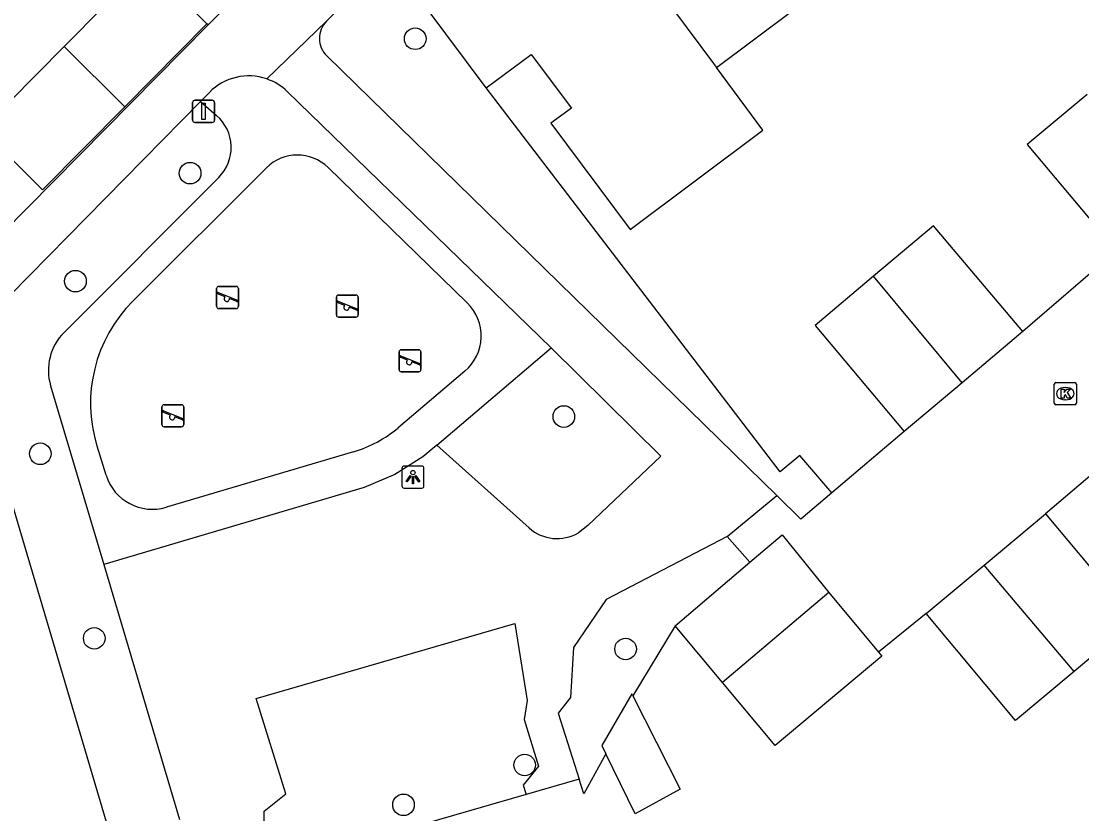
# Model space of a CAD drawing. Extents: x 157767 to 159171, y 387842 to 389425.
# Drawn here: x 158585.69 to 158633.73, y 388564.3 to 388600.19 of the extents above; entities that cross this region are included whole.
import ezdxf

# ---------------------------------------------------------------- set-up
doc = ezdxf.new("R2010")
doc.units = 0
for name, color, linetype in [('IMGEO_Boom', 7, 'Continuous'), ('IMGEO_Groenvoorziening', 7, 'Continuous'), ('IMGEO_Kolk', 7, 'Continuous'), ('IMGEO_Lichtpunt', 7, 'Continuous'), ('IMGEO_Pand', 7, 'Continuous'), ('IMGEO_Rijbaan_lokaal_open', 7, 'Continuous'), ('IMGEO_Speelvoorziening', 7, 'Continuous'), ('IMGEO_Verkeersbordpaal', 7, 'Continuous'), ('IMGEO_Voetpad_open', 7, 'Continuous')]:
    doc.layers.add(name, color=color, linetype=linetype)

msp = doc.modelspace()

# ---------------------------------------------------------------- linework, layer by layer
at = {"layer": 'IMGEO_Boom'}
for centre in [(158603.539, 388599.394), (158593.343, 388593.306), (158588.15, 388588.417), (158610.269, 388582.287), (158586.558, 388580.602), (158589.002, 388572.246), (158613.066, 388571.763), (158608.495, 388566.511), (158603.009, 388564.708)]:
    msp.add_circle(centre, 0.489, dxfattribs=at)
at = {"layer": 'IMGEO_Groenvoorziening'}
for points in [[(158622.4, 388578.83), (158620.964, 388580.531), (158620.068, 388579.787), (158606.759, 388597.164)], [(158615.307, 388572.817), (158613.392, 388569.636)], [(158612.168, 388567.023), (158611.179, 388565.2), (158610.962, 388565.876)], [(158608.558, 388565.18), (158597.912, 388562.095)]]:
    msp.add_lwpolyline(points, dxfattribs=at)
at = {"layer": 'IMGEO_Kolk'}
for p, q in [((158632.479, 388582.898), (158632.479, 388583.75)), ((158632.554, 388583.824), (158633.406, 388583.824)), ((158632.967, 388583.604), (158632.992, 388583.604)), ((158633.48, 388583.75), (158633.48, 388582.898)), ((158632.99, 388583.044), (158632.965, 388583.044)), ((158633.406, 388582.824), (158632.554, 388582.824))]:
    msp.add_line(p, q, dxfattribs=at)
for points in [[(158632.479, 388582.898), (158632.479, 388583.75)], [(158632.554, 388583.824), (158633.406, 388583.824)], [(158632.8, 388583.524), (158632.923, 388583.524), (158632.923, 388583.373), (158633.053, 388583.524), (158633.217, 388583.524), (158633.071, 388583.373), (158633.224, 388583.124), (158633.072, 388583.124), (158632.987, 388583.288), (158632.923, 388583.221), (158632.923, 388583.124), (158632.8, 388583.124), (158632.8, 388583.524)], [(158633.48, 388583.75), (158633.48, 388582.898)], [(158633.406, 388582.824), (158632.554, 388582.824)]]:
    msp.add_lwpolyline(points, dxfattribs=at)
for centre, start, end in [((158632.556, 388583.748), 91.552, 178.448), ((158632.556, 388583.748), 91.552, 178.448), ((158633.404, 388583.748), 1.552, 88.448), ((158633.404, 388583.748), 1.552, 88.448), ((158632.556, 388582.9), 181.552, 268.448), ((158632.556, 388582.9), 181.552, 268.448), ((158633.404, 388582.9), 271.552, 358.448), ((158633.404, 388582.9), 271.552, 358.448)]:
    msp.add_arc(centre, 0.0765, start, end, dxfattribs=at)
for centre, major_axis, ratio, start_param, end_param in [((158632.966, 388583.324), (-0.387, 0.002), 0.722429, 4.712389, 7.853982), ((158632.991, 388583.324), (-0.39, 0.002), 0.717154, 1.570796, 4.712389)]:
    msp.add_ellipse(centre, major_axis=major_axis, ratio=ratio, start_param=start_param, end_param=end_param, dxfattribs=at)
at = {"layer": 'IMGEO_Lichtpunt'}
for p, q in [((158603.839, 388580.046), (158603.031, 388580.046)), ((158603.839, 388580.046), (158603.031, 388580.046)), ((158602.937, 388579.951), (158602.937, 388579.144)), ((158602.937, 388579.951), (158602.937, 388579.144)), ((158603.933, 388579.144), (158603.933, 388579.951)), ((158603.933, 388579.144), (158603.933, 388579.951)), ((158603.031, 388579.05), (158603.839, 388579.05)), ((158603.031, 388579.05), (158603.839, 388579.05))]:
    msp.add_line(p, q, dxfattribs=at)
for points in [[(158603.311, 388579.615), (158603.35, 388579.587), (158603.162, 388579.325), (158603.124, 388579.352), (158603.311, 388579.615)], [(158603.413, 388579.567), (158603.46, 388579.567), (158603.46, 388579.245), (158603.413, 388579.245), (158603.413, 388579.567)], [(158603.523, 388579.587), (158603.561, 388579.614), (158603.748, 388579.352), (158603.709, 388579.324), (158603.523, 388579.587)]]:
    msp.add_lwpolyline(points, dxfattribs=at)
msp.add_circle((158603.436, 388579.749), 0.0994, dxfattribs=at)
for centre, start, end in [((158603.031, 388579.951), 90, 180), ((158603.031, 388579.951), 90, 180), ((158603.839, 388579.951), 0, 90), ((158603.839, 388579.951), 0, 90), ((158603.031, 388579.144), 180, 270), ((158603.031, 388579.144), 180, 270), ((158603.839, 388579.144), 270, 0), ((158603.839, 388579.144), 270, 360)]:
    msp.add_arc(centre, 0.0946, start, end, dxfattribs=at)
at = {"layer": 'IMGEO_Pand'}
for points in [[(158611.179, 388606.166), (158617.04, 388598.277), (158617.178, 388598.091)], [(158587.635, 388599.045), (158591.355, 388602.801)], [(158591.355, 388602.801), (158594.108, 388600.075)], [(158617.178, 388598.091), (158622.269, 388601.91)], [(158606.759, 388597.164), (158604.029, 388600.802)], [(158594.108, 388600.075), (158590.385, 388596.317)], [(158590.385, 388596.317), (158586.663, 388592.558), (158583.915, 388595.289), (158587.635, 388599.045)], [(158587.635, 388599.045), (158590.385, 388596.317)], [(158606.759, 388597.164), (158608.786, 388598.685), (158610.614, 388596.248), (158609.677, 388595.578), (158613.268, 388590.763), (158619.279, 388595.247), (158617.178, 388598.091)], [(158633.973, 388596.876), (158631.26, 388594.602), (158635.298, 388589.784)], [(158631.055, 388586.132), (158627.017, 388590.93), (158624.298, 388588.642)], [(158624.298, 388588.642), (158621.648, 388586.413), (158625.686, 388581.614)], [(158628.307, 388583.819), (158624.298, 388588.642)], [(158631.055, 388586.132), (158628.307, 388583.819)], [(158628.307, 388583.819), (158625.686, 388581.614)], [(158629.308, 388575.563), (158632.088, 388577.89)], [(158632.088, 388577.89), (158636.135, 388573.054), (158633.383, 388570.75)], [(158618.694, 388575.689), (158620.154, 388576.927), (158622.266, 388574.318)], [(158615.307, 388572.817), (158618.694, 388575.689)], [(158626.683, 388573.366), (158629.308, 388575.563)], [(158633.383, 388570.75), (158629.308, 388575.563)], [(158622.266, 388574.318), (158617.454, 388570.25)], [(158622.266, 388574.318), (158624.525, 388571.618)], [(158633.383, 388570.75), (158630.731, 388568.53), (158626.683, 388573.366)], [(158617.454, 388570.25), (158615.307, 388572.817)], [(158624.525, 388571.618), (158624.675, 388571.438), (158619.842, 388567.395), (158617.454, 388570.25)], [(158613.392, 388569.636), (158613.344, 388569.73), (158611.985, 388567.394), (158612.168, 388567.023)], [(158613.392, 388569.636), (158615.536, 388565.421), (158613.507, 388564.305), (158612.168, 388567.023)]]:
    msp.add_lwpolyline(points, dxfattribs=at)
at = {"layer": 'IMGEO_Rijbaan_lokaal_open'}
for points in [[(158635.298, 388589.784), (158631.055, 388586.132)], [(158590.409, 388561.069), (158585.532, 388577.529), (158583.306, 388585.048), (158582.608, 388585.176)], [(158625.686, 388581.614), (158622.4, 388578.83)], [(158634.501, 388579.928), (158632.088, 388577.89)], [(158617.665, 388576.86), (158619.921, 388578.707)], [(158622.4, 388578.83), (158621.006, 388577.641), (158619.921, 388578.707)], [(158618.694, 388575.689), (158617.665, 388576.86)], [(158626.683, 388573.366), (158624.525, 388571.618)]]:
    msp.add_lwpolyline(points, dxfattribs=at)
at = {"layer": 'IMGEO_Speelvoorziening'}
for p, q in [((158594.642, 388588.179), (158595.432, 388588.179)), ((158595.432, 388588.179), (158594.642, 388588.179)), ((158594.542, 388587.279), (158594.542, 388588.079)), ((158594.542, 388588.079), (158594.542, 388587.279)), ((158594.925, 388587.707), (158594.586, 388587.844)), ((158594.611, 388587.904), (158595.487, 388587.551)), ((158595.532, 388588.079), (158595.532, 388587.279)), ((158595.532, 388587.279), (158595.532, 388588.079)), ((158600.066, 388587.788), (158600.856, 388587.788)), ((158600.856, 388587.788), (158600.066, 388587.788)), ((158595.463, 388587.491), (158595.123, 388587.628)), ((158599.966, 388586.888), (158599.966, 388587.688)), ((158599.966, 388587.688), (158599.966, 388586.888)), ((158600.349, 388587.316), (158600.01, 388587.453)), ((158600.035, 388587.513), (158600.911, 388587.16)), ((158600.887, 388587.1), (158600.547, 388587.237)), ((158600.956, 388587.688), (158600.956, 388586.888)), ((158600.956, 388586.888), (158600.956, 388587.688)), ((158595.432, 388587.179), (158594.642, 388587.179)), ((158594.642, 388587.179), (158595.432, 388587.179)), ((158600.856, 388586.788), (158600.066, 388586.788)), ((158600.066, 388586.788), (158600.856, 388586.788)), ((158602.907, 388585.313), (158603.697, 388585.313)), ((158603.697, 388585.313), (158602.907, 388585.313)), ((158602.807, 388584.413), (158602.807, 388585.213)), ((158602.807, 388585.213), (158602.807, 388584.413)), ((158603.19, 388584.841), (158602.851, 388584.978)), ((158602.876, 388585.038), (158603.752, 388584.685)), ((158603.797, 388585.213), (158603.797, 388584.413)), ((158603.797, 388584.413), (158603.797, 388585.213)), ((158603.728, 388584.625), (158603.388, 388584.762)), ((158603.697, 388584.313), (158602.907, 388584.313)), ((158602.907, 388584.313), (158603.697, 388584.313)), ((158592.066, 388581.923), (158592.066, 388582.723)), ((158592.066, 388582.723), (158592.066, 388581.923)), ((158592.449, 388582.351), (158592.11, 388582.488)), ((158592.135, 388582.548), (158593.011, 388582.195)), ((158592.166, 388582.823), (158592.956, 388582.823)), ((158592.956, 388582.823), (158592.166, 388582.823)), ((158593.056, 388582.723), (158593.056, 388581.923)), ((158593.056, 388581.923), (158593.056, 388582.723)), ((158592.987, 388582.135), (158592.647, 388582.272)), ((158592.956, 388581.823), (158592.166, 388581.823)), ((158592.166, 388581.823), (158592.956, 388581.823))]:
    msp.add_line(p, q, dxfattribs=at)
for centre, radius, start, end in [((158594.642, 388588.079), 0.1, 90, 180), ((158594.642, 388588.079), 0.1, 90, 180), ((158595.432, 388588.079), 0.1, 0, 90), ((158595.432, 388588.079), 0.1, 360, 90), ((158594.599, 388587.874), 0.0327, 68.078, 248.078), ((158595.004, 388587.617), 0.12, 130.9928, 5.1632), ((158600.066, 388587.688), 0.1, 90, 180), ((158600.066, 388587.688), 0.1, 90, 180), ((158600.856, 388587.688), 0.1, 0, 90), ((158600.856, 388587.688), 0.1, 360, 90), ((158594.642, 388587.279), 0.1, 180, 270), ((158594.642, 388587.279), 0.1, 180, 270), ((158595.432, 388587.279), 0.1, 270, 0), ((158595.432, 388587.279), 0.1, 270, 0), ((158595.475, 388587.521), 0.0327, 248.078, 68.078), ((158600.023, 388587.483), 0.0327, 68.078, 248.078), ((158600.428, 388587.226), 0.12, 130.9928, 5.1632), ((158600.066, 388586.888), 0.1, 180, 270), ((158600.066, 388586.888), 0.1, 180, 270), ((158600.856, 388586.888), 0.1, 270, 0), ((158600.856, 388586.888), 0.1, 270, 0), ((158600.899, 388587.13), 0.0327, 248.078, 68.078), ((158602.907, 388585.213), 0.1, 90, 180), ((158602.907, 388585.213), 0.1, 90, 180), ((158603.697, 388585.213), 0.1, 0, 90), ((158603.697, 388585.213), 0.1, 360, 90), ((158602.864, 388585.008), 0.0327, 68.078, 248.078), ((158603.269, 388584.751), 0.12, 130.9928, 5.1632), ((158602.907, 388584.413), 0.1, 180, 270), ((158602.907, 388584.413), 0.1, 180, 270), ((158603.697, 388584.413), 0.1, 270, 0), ((158603.697, 388584.413), 0.1, 270, 0), ((158603.74, 388584.655), 0.0327, 248.078, 68.078), ((158592.166, 388582.723), 0.1, 90, 180), ((158592.166, 388582.723), 0.1, 90, 180), ((158592.123, 388582.518), 0.0327, 68.078, 248.078), ((158592.956, 388582.723), 0.1, 0, 90), ((158592.956, 388582.723), 0.1, 360, 90), ((158592.528, 388582.261), 0.12, 130.9928, 5.1632), ((158592.999, 388582.165), 0.0327, 248.078, 68.078), ((158592.166, 388581.923), 0.1, 180, 270), ((158592.166, 388581.923), 0.1, 180, 270), ((158592.956, 388581.923), 0.1, 270, 0), ((158592.956, 388581.923), 0.1, 270, 0)]:
    msp.add_arc(centre, radius, start, end, dxfattribs=at)
at = {"layer": 'IMGEO_Verkeersbordpaal'}
for p, q in [((158593.459, 388595.705), (158593.459, 388596.505)), ((158593.459, 388596.505), (158593.459, 388595.705)), ((158593.559, 388596.605), (158594.349, 388596.605)), ((158594.349, 388596.605), (158593.559, 388596.605)), ((158594.449, 388596.505), (158594.449, 388595.705)), ((158594.449, 388595.705), (158594.449, 388596.505)), ((158594.349, 388595.605), (158593.559, 388595.605)), ((158593.559, 388595.605), (158594.349, 388595.605))]:
    msp.add_line(p, q, dxfattribs=at)
msp.add_lwpolyline([(158593.879, 388596.48), (158594.029, 388596.48), (158594.029, 388595.73), (158593.879, 388595.73), (158593.879, 388596.48)], dxfattribs=at)
for centre, start, end in [((158593.559, 388596.505), 90, 180), ((158593.559, 388596.505), 90, 180), ((158594.349, 388596.505), 0, 90), ((158594.349, 388596.505), 360, 90), ((158593.559, 388595.705), 180, 270), ((158593.559, 388595.705), 180, 270), ((158594.349, 388595.705), 270, 0), ((158594.349, 388595.705), 270, 0)]:
    msp.add_arc(centre, 0.1, start, end, dxfattribs=at)
at = {"layer": 'IMGEO_Voetpad_open'}
for points in [[(158602.355, 388603.011), (158599.522, 388600.187)], [(158594.155, 388600.029), (158595.662, 388601.555)], [(158599.522, 388600.187), (158596.816, 388597.574)], [(158564.399, 388591.929), (158567.252, 388591.344), (158582.491, 388588.215), (158594.155, 388600.029)], [(158594.155, 388600.029), (158594.108, 388600.075)], [(158619.921, 388578.707), (158599.53, 388598.622)], [(158594.219, 388596.966), (158593.818, 388596.558)], [(158597.744, 388597.003), (158609.689, 388585.402)], [(158593.818, 388596.558), (158582.608, 388585.176)], [(158593.818, 388596.558), (158594.543, 388595.924)], [(158590.746, 388587.505), (158596.796, 388593.545)], [(158599.595, 388593.563), (158605.896, 388587.43)], [(158594.638, 388593.111), (158587.636, 388586.095)], [(158604.52, 388580.988), (158609.689, 388585.402)], [(158609.689, 388585.402), (158614.663, 388580.5), (158611.357, 388577.355), (158610.928, 388577.027)], [(158605.79, 388584.343), (158602.769, 388581.784)], [(158587.026, 388583.68), (158589.433, 388575.59)], [(158604.52, 388580.988), (158603.884, 388580.468), (158602.611, 388579.657), (158601.219, 388579.073), (158589.433, 388575.59)], [(158608.694, 388577.243), (158604.52, 388580.988)], [(158589.538, 388579.631), (158589.127, 388580.951)], [(158600.741, 388580.689), (158592.271, 388578.183)], [(158617.665, 388576.86), (158612.186, 388574.003), (158610.701, 388571.824), (158610.564, 388569.573), (158610.007, 388568.855), (158610.962, 388565.876)], [(158589.433, 388575.59), (158592.87, 388564.04)], [(158597.912, 388562.095), (158596.732, 388561.978), (158596.69, 388564.423), (158597.675, 388565.198), (158596.335, 388569.529), (158608.057, 388572.921), (158608.605, 388569.435), (158608.48, 388568.576), (158609.116, 388566.465), (158608.43, 388565.591), (158608.558, 388565.18)], [(158610.962, 388565.876), (158608.558, 388565.18)]]:
    msp.add_lwpolyline(points, dxfattribs=at)
for centre, radius, start, end in [((158600.295, 388599.408), 1.097, 134.8091, 225.7766), ((158595.999, 388595.211), 2.5, 70.9338, 135.4193), ((158596.002, 388595.211), 2.499, 45.804, 70.9879), ((158593.272, 388594.473), 1.929, 315.0759, 48.7926), ((158598.205, 388592.135), 1.993, 45.7669, 134.97), ((158595.35, 388582.891), 6.519, 134.9383, 197.3103), ((158604.44, 388585.935), 2.087, 310.2944, 45.7723), ((158589.361, 388584.375), 2.437, 135.0848, 196.5637), ((158599.153, 388586.056), 5.597, 286.485, 310.2479), ((158591.634, 388580.284), 2.195, 197.2947, 286.8742), ((158609.96, 388578.675), 1.912, 228.5282, 300.4265)]:
    msp.add_arc(centre, radius, start, end, dxfattribs=at)

doc.saveas('drawing.dxf')
